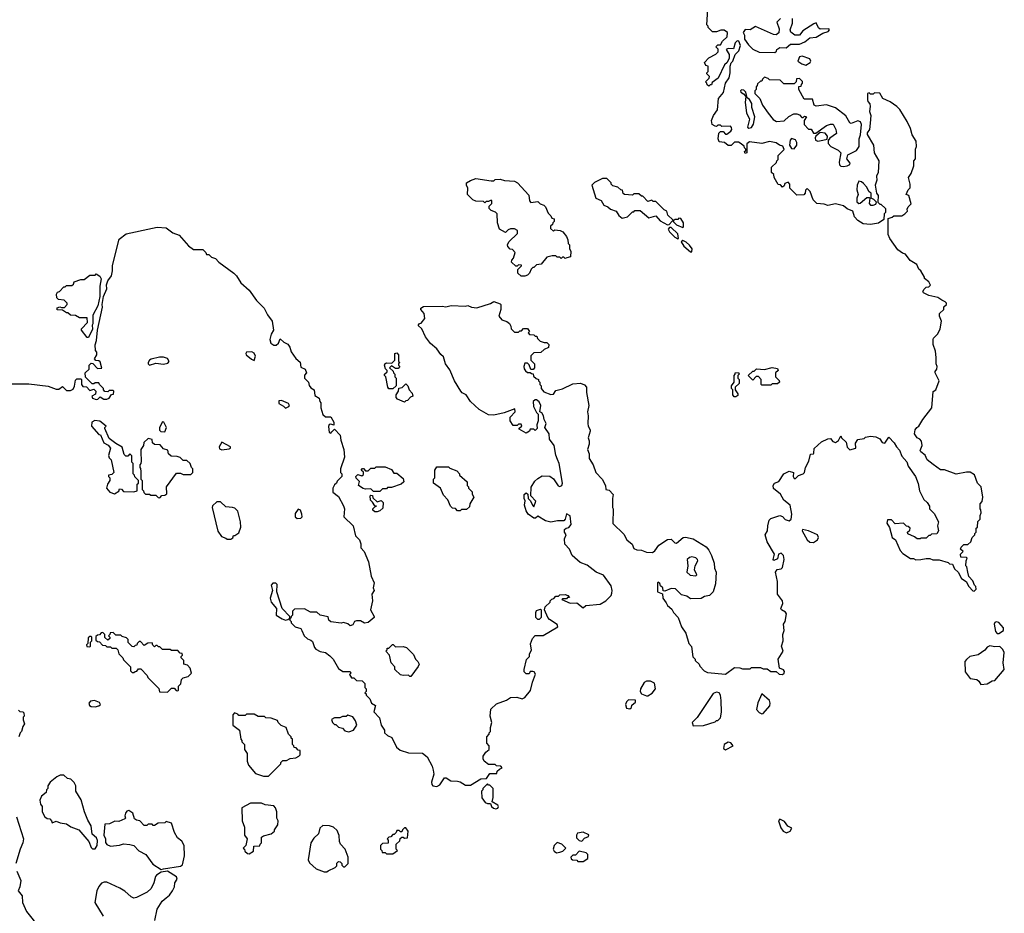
# Model space of a CAD drawing. Extents: x 1861455 to 2058065, y 200073 to 437907.
# Tile 380 of 574: x 1981893 to 1989498, y 328851 to 335755. Entities that reach past the tile are written whole.
import ezdxf

# ---------------------------------------------------------------- set-up
doc = ezdxf.new("R2010")
doc.units = 0

msp = doc.modelspace()

# ---------------------------------------------------------------- linework, layer by layer
at = {"layer": '0CON05XD'}
for points in [[(1988575, 332483.8), (1988605, 332530), (1988646.4, 332486.4), (1988663.9, 332453.9), (1988688.3, 332428.3), (1988705, 332382.5), (1988745, 332337.5), (1988756.2, 332305), (1988811.2, 332225), (1988832.3, 332172.3), (1988843.8, 332115), (1988876.4, 332046.4), (1988902.5, 332025), (1988920, 331995), (1988920, 331975), (1988955, 331940), (1988990, 331875), (1988982.5, 331845), (1988990, 331805), (1988976.4, 331783.6), (1988935, 331780), (1988925, 331770), (1988915, 331770), (1988895, 331750), (1988855, 331750), (1988847, 331743), (1988825, 331742.5), (1988805, 331760), (1988751.7, 331781.7), (1988750, 331795), (1988768.3, 331811.7), (1988770, 331825), (1988755, 331840), (1988741.7, 331841.7), (1988720, 331865), (1988655, 331860), (1988625, 331890), (1988595, 331890), (1988590, 331865), (1988611.7, 331831.7), (1988632.5, 331755), (1988657.5, 331735), (1988693.9, 331653.9), (1988715, 331630), (1988773, 331593), (1988795, 331592.5), (1988815, 331582.5), (1988853, 331583), (1988895, 331592.5), (1988921.7, 331591.7), (1988945, 331582.5), (1988995, 331582.5), (1989065, 331560), (1989075, 331550), (1989098.3, 331548.3), (1989113, 331513), (1989140, 331485), (1989167, 331437), (1989203, 331413), (1989222.5, 331375), (1989255, 331342.5), (1989265, 331340), (1989280, 331355), (1989277.5, 331375), (1989267.5, 331385), (1989255, 331420), (1989223, 331453), (1989216.7, 331486.7), (1989207, 331527), (1989200, 331535), (1989202.5, 331575), (1989210, 331595), (1989205, 331600), (1989161.7, 331601.7), (1989160, 331625), (1989180, 331645), (1989160, 331665), (1989165, 331680), (1989185, 331700), (1989215, 331700), (1989238.3, 331721.7), (1989250, 331755), (1989270, 331775), (1989270, 331785), (1989280, 331795), (1989280, 331825), (1989290, 331835), (1989293, 331877), (1989310, 331895), (1989310, 331925), (1989320, 331945), (1989317, 331967), (1989310, 331975), (1989310, 332015), (1989327, 332033), (1989332.5, 332065), (1989320, 332145), (1989290, 332175), (1989268.3, 332238.3), (1989235, 332260), (1989205, 332260), (1989125, 332242.5), (1989036.4, 332276.4), (1989005, 332277.5), (1988947, 332317), (1988902.5, 332355), (1988885, 332390), (1988852.5, 332415), (1988847.5, 332425), (1988862.5, 332465), (1988858.5, 332498.5), (1988845, 332514.2), (1988823.3, 332525), (1988803.3, 332555), (1988810, 332585), (1988822.5, 332605), (1988837.5, 332615), (1988867.5, 332665), (1988937.5, 332755), (1988948.3, 332881.7), (1988967.5, 332895), (1988993.3, 332965), (1988962.5, 333025), (1988963, 333037), (1988977.5, 333055), (1988980, 333075), (1988970, 333095), (1988972.5, 333145), (1988967, 333193), (1988947.5, 333245), (1988947.5, 333285), (1988950, 333295), (1988983, 333327), (1989002.5, 333365), (1989012.5, 333425), (1988997.5, 333465), (1988997.5, 333485), (1989030, 333515), (1989030, 333535), (1989050, 333555), (1989050, 333565), (1989040, 333575), (1989015, 333586.7), (1988985, 333607.5), (1988915, 333623.8), (1988872.5, 333645), (1988867.5, 333655), (1988878.3, 333671.7), (1988895, 333687.5), (1988915, 333690), (1988927.5, 333702.5), (1988915, 333730), (1988880, 333755), (1988880, 333765), (1988853, 333813), (1988837.5, 333827.5), (1988823, 333863), (1988770, 333895), (1988735, 333942.5), (1988711.2, 333951.2), (1988675, 333977.5), (1988612.5, 334065), (1988600, 334095), (1988601.7, 334218.3), (1988631.7, 334228.3), (1988645, 334240), (1988705, 334240), (1988730, 334255), (1988750, 334275), (1988748.3, 334291.7), (1988755, 334310), (1988777, 334333), (1988760, 334395), (1988740, 334405), (1988755, 334440), (1988770, 334455), (1988770, 334485), (1988757.5, 334535), (1988777.5, 334565), (1988800, 334625), (1988800, 334665), (1988811.7, 334678.3), (1988812.5, 334755), (1988820, 334775), (1988817, 334817), (1988786.7, 334865), (1988773.3, 334915), (1988748.3, 334968.3), (1988690.5, 335060.5), (1988667.5, 335085), (1988615, 335120), (1988560, 335145), (1988535, 335187.5), (1988495, 335190), (1988485, 335180), (1988465, 335180), (1988455, 335190), (1988440, 335185), (1988440, 335135), (1988443, 335123), (1988460, 335105), (1988462.5, 335085), (1988457.5, 335045), (1988467.5, 335015), (1988462.5, 334955), (1988456.7, 334905), (1988438.3, 334881.7), (1988438.3, 334868.3), (1988487.5, 334785), (1988493.3, 334725), (1988527.5, 334665), (1988522.5, 334575), (1988510, 334545), (1988512.5, 334515), (1988500, 334475), (1988510, 334415), (1988522.5, 334395), (1988520, 334345), (1988535, 334330), (1988545, 334330), (1988580, 334295), (1988580, 334265), (1988570, 334255), (1988568.3, 334211.7), (1988526.4, 334183.6), (1988465, 334172.5), (1988408.3, 334178.3), (1988365, 334203.3), (1988341.7, 334231.7), (1988326.4, 334276.4), (1988285, 334292.5), (1988255, 334317.5), (1988195, 334332.5), (1988135, 334320), (1988105, 334330), (1988050, 334335), (1988021.7, 334361.7), (1987997, 334427), (1987975, 334450), (1987961.7, 334438.3), (1987960, 334415), (1987948.3, 334401.7), (1987895, 334400), (1987841.7, 334451.7), (1987840, 334485), (1987828.3, 334498.3), (1987801.7, 334488.3), (1987798.3, 334471.7), (1987785, 334460), (1987768.3, 334478.3), (1987751.7, 334481.7), (1987720, 334535), (1987718.3, 334558.3), (1987700, 334575), (1987700, 334615), (1987738.3, 334651.7), (1987740, 334665), (1987750, 334675), (1987750, 334705), (1987798.3, 334751.7), (1987787, 334777), (1987760, 334785), (1987735, 334803.3), (1987685, 334812.5), (1987625, 334797.5), (1987528.3, 334811.7), (1987510, 334795), (1987510, 334725), (1987495, 334720), (1987490, 334735), (1987500, 334745), (1987500, 334755), (1987490, 334765), (1987488.3, 334778.3), (1987458.3, 334801.7), (1987445, 334807.5), (1987415, 334807.5), (1987386.7, 334783.3), (1987365, 334782.5), (1987337, 334807), (1987295, 334810), (1987287.5, 334835), (1987291.7, 334878.3), (1987305, 334890), (1987325, 334890), (1987345, 334870), (1987355, 334870), (1987386.1, 334893.9), (1987392.5, 334905), (1987391.7, 334921.7), (1987381.7, 334931.7), (1987315, 334930), (1987305, 334940), (1987285, 334940), (1987275, 334930), (1987265, 334932.5), (1987242.5, 334945), (1987236.7, 334975), (1987252.5, 335015), (1987281.7, 335058.3), (1987291.2, 335145), (1987328.3, 335191.7), (1987343.3, 335265), (1987372.5, 335305), (1987380, 335345), (1987380, 335395), (1987388.3, 335421.7), (1987400, 335435), (1987420, 335485), (1987447.5, 335515), (1987460, 335555), (1987448.3, 335588.3), (1987435, 335590), (1987420, 335575), (1987405, 335530), (1987365, 335532.5), (1987350, 335525), (1987372.5, 335485), (1987371.7, 335458.3), (1987357, 335423), (1987337.5, 335405), (1987286.4, 335303.6), (1987241.7, 335268.3), (1987235, 335250), (1987225, 335250), (1987215, 335240), (1987201.7, 335251.7), (1987200, 335265), (1987190, 335275), (1987218.3, 335301.7), (1987220, 335315), (1987200, 335335), (1987200, 335345), (1987210, 335355), (1987210, 335395), (1987191.7, 335401.7), (1987182.5, 335425), (1987215, 335460), (1987270.7, 335489.3), (1987287.5, 335505), (1987287, 335527), (1987270, 335545), (1987285, 335560), (1987305, 335560), (1987320.7, 335589.3), (1987358.3, 335621.7), (1987360, 335655), (1987333, 335673), (1987307, 335673), (1987275, 335660), (1987245, 335660), (1987210, 335695), (1987210, 335705), (1987200, 335715), (1987207.5, 335835)], [(1987770, 335765), (1987740, 335735), (1987757.5, 335685), (1987756.4, 335653.6), (1987735, 335637.5), (1987715, 335640), (1987575, 335702.5), (1987535, 335676.7), (1987495, 335680), (1987480, 335655), (1987490, 335635), (1987490, 335605), (1987520.7, 335560.7), (1987555, 335527.5), (1987605, 335503.3), (1987725, 335500), (1987738.3, 335511.7), (1987740, 335525), (1987765, 335540), (1987811.7, 335538.3), (1987845, 335566.7), (1987915, 335566.2), (1987957, 335583), (1987996.1, 335613.9), (1988045, 335620.8), (1988095, 335650.6), (1988136.4, 335663.6), (1988147.5, 335675), (1988142.5, 335685), (1988075, 335680.8), (1988061.8, 335691.8), (1988045, 335730), (1988027, 335723), (1987941.4, 335668.6), (1987915, 335634), (1987880, 335635), (1987848.3, 335658.3), (1987842.5, 335675), (1987861.7, 335728.3), (1987862.5, 335765)], [(1987965, 335403.8), (1987998, 335425), (1988004, 335435), (1987995, 335453.3), (1987937, 335473), (1987915, 335467.5), (1987903.9, 335433.9), (1987934.1, 335414.1), (1987965, 335403.8)], [(1988255, 334620), (1988285, 334624.2), (1988303.3, 334635), (1988305.8, 334645), (1988280.7, 334680.7), (1988289.1, 334710.9), (1988356.7, 334745), (1988377.5, 334775), (1988377.5, 334835), (1988387.5, 334865), (1988393.3, 334945), (1988386.4, 334966.4), (1988365, 334973.3), (1988315, 334953.3), (1988305, 334956.7), (1988272.7, 335012.7), (1988193.6, 335073.6), (1988125, 335096.2), (1988045, 335087.5), (1988030, 335095), (1988015, 335140), (1987951.7, 335141.7), (1987910, 335215), (1987911.7, 335238.3), (1987928.3, 335241.7), (1987930, 335255), (1987940, 335265), (1987938.3, 335278.3), (1987915, 335300), (1987891.7, 335298.3), (1987890, 335275), (1987875, 335260), (1987795, 335260), (1987767.5, 335287.5), (1987685, 335290), (1987675, 335300), (1987645, 335310), (1987630, 335295), (1987625, 335280), (1987615, 335280), (1987591.7, 335258.3), (1987590, 335245), (1987580, 335235), (1987580, 335215), (1987570, 335205), (1987570, 335185), (1987610, 335145), (1987630, 335095), (1987673.6, 335033.6), (1987713.6, 334983.6), (1987738.3, 334968.3), (1987797, 334973), (1987833, 335007), (1987873, 335027), (1987895, 335027.5), (1987915, 335020), (1987935, 335000), (1987945, 335000), (1987955, 335010), (1987970, 335005), (1987953, 334977), (1987952.5, 334945), (1987985, 334910), (1988005, 334910), (1988025, 334876.7), (1988042.5, 334877.5), (1988125, 334937.5), (1988155, 334947.5), (1988176.4, 334946.4), (1988195.9, 334905.9), (1988202.5, 334875), (1988150, 334840), (1988138.3, 334821.7), (1988138.3, 334798.3), (1988157.5, 334775), (1988215, 334747.5), (1988234, 334725), (1988221.2, 334655), (1988224.2, 334634.2), (1988235, 334623.8), (1988255, 334620)], [(1987525, 334917.5), (1987545, 334922.5), (1987561.7, 334948.3), (1987570.8, 335005), (1987548.8, 335075), (1987546.4, 335106.4), (1987528.3, 335138.3), (1987511.7, 335151.7), (1987500, 335195), (1987485, 335210), (1987468.3, 335211.7), (1987460, 335205), (1987462.5, 335195), (1987483, 335183), (1987501.7, 335161.7), (1987495.8, 335115), (1987506.1, 335033.9), (1987528.8, 334985), (1987513, 334923), (1987525, 334917.5)], [(1987875, 334757.5), (1987895.9, 334784.1), (1987896.2, 334805), (1987885, 334826.2), (1987855, 334836.7), (1987843.3, 334825), (1987837.5, 334785), (1987855, 334760), (1987875, 334757.5)], [(1988056.4, 334816.4), (1988095, 334823.3), (1988128.3, 334831.7), (1988132.5, 334855), (1988115, 334876.7), (1988075, 334882.5), (1988042.5, 334855), (1988037, 334843), (1988040, 334825), (1988056.4, 334816.4)], [(1985795, 333772.5), (1985765, 333772.5), (1985740, 333795), (1985740, 333825), (1985768.3, 333851.7), (1985768.3, 333858.3), (1985745, 333860), (1985735, 333850), (1985725, 333850), (1985691.7, 333881.7), (1985693, 333897), (1985707, 333913), (1985720, 333955), (1985698.3, 333978.3), (1985681.7, 333981.7), (1985663, 334003), (1985660, 334015), (1985671.7, 334038.3), (1985738.3, 334101.7), (1985737, 334127), (1985715, 334140), (1985685, 334137.5), (1985665, 334130), (1985645, 334110), (1985600, 334135), (1985582.5, 334185), (1985580, 334255), (1985568.3, 334268.3), (1985535, 334280), (1985520, 334295), (1985520, 334315), (1985540, 334335), (1985540, 334355), (1985535, 334360), (1985515, 334350), (1985495, 334350), (1985485, 334340), (1985475, 334350), (1985415, 334352.5), (1985393.6, 334363.6), (1985352.5, 334405), (1985353, 334453), (1985343.3, 334475), (1985343.3, 334495), (1985375, 334513.3), (1985415, 334527.5), (1985535, 334510), (1985555, 334510), (1985565, 334520), (1985605, 334522.5), (1985637, 334513), (1985715, 334506.7), (1985737.5, 334495), (1985825, 334400), (1985830, 334355), (1985841.7, 334341.7), (1985895, 334350), (1985911.7, 334331.7), (1985941.7, 334321.7), (1985955, 334310), (1985975, 334260), (1985995, 334240), (1986001.7, 334221.7), (1986020, 334215), (1986020, 334195), (1986010, 334185), (1986008.3, 334171.7), (1985991.7, 334158.3), (1985991.7, 334141.7), (1986015, 334120), (1986025, 334130), (1986066.7, 334126.7), (1986087.5, 334115), (1986115, 334080), (1986126.7, 334055), (1986130, 334025), (1986140, 334015), (1986140, 333985), (1986150, 333965), (1986148.3, 333921.7), (1986120, 333915), (1986105, 333910), (1986095, 333920), (1986085, 333920), (1986075, 333910), (1986065, 333920), (1986045, 333920), (1986035, 333930), (1986005, 333930), (1985965, 333920), (1985920, 333865), (1985885, 333860), (1985865, 333840), (1985855, 333840), (1985843, 333827), (1985830, 333795), (1985815, 333780), (1985795, 333772.5)], [(1987015, 334150), (1987020, 334155), (1987020, 334185), (1986998.3, 334218.3), (1986985, 334220), (1986975, 334210), (1986955, 334210), (1986940, 334200), (1986938.3, 334208.3), (1986900, 334245), (1986890, 334275), (1986870, 334285), (1986805, 334350), (1986785, 334350), (1986775, 334360), (1986745, 334350), (1986705, 334390), (1986695, 334390), (1986675, 334410), (1986635, 334410), (1986625, 334400), (1986563, 334403), (1986553, 334413), (1986548.3, 334438.3), (1986535, 334440), (1986511.7, 334461.7), (1986475, 334470), (1986460, 334485), (1986460, 334495), (1986427, 334527), (1986395, 334527.5), (1986333, 334497), (1986312.5, 334475), (1986342.5, 334375), (1986385, 334357.5), (1986405, 334322.5), (1986435, 334310), (1986455, 334290), (1986500, 334275), (1986520.7, 334240.7), (1986545, 334220), (1986588.3, 334231.7), (1986625, 334270), (1986635, 334270), (1986645, 334280), (1986685, 334280), (1986753, 334223), (1986805, 334240), (1986840.7, 334200.7), (1986895, 334170), (1986908.3, 334171.7), (1986931.7, 334198.3), (1986940, 334200), (1986941.7, 334191.7), (1986965, 334170), (1987015, 334150)], [(1988485, 334322.5), (1988505, 334330), (1988510, 334345), (1988490, 334365), (1988470, 334375), (1988470, 334415), (1988452.5, 334425), (1988433, 334463), (1988409.3, 334489.3), (1988395, 334502.5), (1988375, 334507.5), (1988360, 334475), (1988359.3, 334439.3), (1988368, 334405), (1988358.1, 334375), (1988358.6, 334348.6), (1988374.1, 334334.1), (1988385, 334336.2), (1988435, 334380), (1988455, 334380), (1988460, 334375), (1988453.9, 334333.9), (1988465, 334322.5), (1988485, 334322.5)], [(1981805, 332941.2), (1981965, 332941.2), (1982113, 332923), (1982175, 332900), (1982195, 332900), (1982225, 332920), (1982255, 332890), (1982285, 332890), (1982305, 332900), (1982317, 332923), (1982325, 332970), (1982335, 332980), (1982365, 332980), (1982370, 332975), (1982370, 332935), (1982381.7, 332921.7), (1982408.3, 332918.3), (1982435, 332890), (1982465, 332900), (1982480, 332885), (1982478.3, 332861.7), (1982450, 332845), (1982455, 332830), (1982485, 332820), (1982497, 332823), (1982515, 332840), (1982543, 332823), (1982565, 332822.5), (1982585, 332830), (1982601.7, 332858.3), (1982618.3, 332861.7), (1982620, 332885), (1982615, 332890), (1982585, 332890), (1982575, 332880), (1982551.7, 332881.7), (1982540, 332895), (1982540, 332905), (1982510, 332935), (1982505, 332950), (1982475, 332950), (1982465, 332940), (1982451.7, 332941.7), (1982401.7, 332991.7), (1982400, 333025), (1982430, 333055), (1982430, 333085), (1982445, 333100), (1982458.3, 333098.3), (1982495, 333060), (1982527, 333063), (1982515, 333110), (1982505, 333120), (1982481.7, 333121.7), (1982470, 333135), (1982490, 333165), (1982490, 333185), (1982478.3, 333198.3), (1982477, 333243), (1982487, 333277), (1982493.6, 333356.4), (1982533.6, 333533.6), (1982531.2, 333555), (1982541.2, 333615), (1982565.7, 333674.3), (1982564.1, 333705.9), (1982572.7, 333737.3), (1982602.5, 333775), (1982610, 333815), (1982608.8, 333855), (1982662.3, 334057.7), (1982715, 334100), (1982920, 334145), (1982955, 334152.5), (1983025, 334147.5), (1983075, 334107.5), (1983125, 334090), (1983197, 334007), (1983235, 333980), (1983308.3, 333978.3), (1983330, 333955), (1983335, 333940), (1983355, 333940), (1983375, 333920), (1983405, 333910), (1983430.7, 333880.7), (1983547.5, 333795), (1983567.5, 333775), (1983600.7, 333720.7), (1983665.9, 333665.9), (1983722.5, 333585), (1983782.5, 333525), (1983807.5, 333475), (1983842.5, 333425), (1983852.5, 333355), (1983836.1, 333323.9), (1983826, 333285), (1983833.8, 333255), (1983855, 333240), (1983875, 333240), (1983892.5, 333255), (1983905, 333290), (1983933.8, 333263.8), (1983965, 333247.5), (1983980, 333225), (1983989.3, 333189.3), (1984025, 333137.5), (1984058.3, 333108.3), (1984065, 333070), (1984097.5, 333055), (1984107.5, 333025), (1984092.3, 333007.7), (1984092, 332985), (1984122.5, 332955), (1984128.3, 332928.3), (1984140.7, 332910.7), (1984167.5, 332895), (1984171.7, 332851.7), (1984205, 332830), (1984210, 332805), (1984220, 332795), (1984220, 332755), (1984233.9, 332703.9), (1984255, 332687.5), (1984295, 332687.5), (1984320, 332645), (1984318.3, 332621.7), (1984295, 332630), (1984283.6, 332626.4), (1984278.3, 332611.7), (1984282.5, 332565), (1984295, 332560), (1984305, 332570), (1984325, 332590), (1984367.5, 332545), (1984373.3, 332505), (1984396.7, 332435), (1984402.5, 332375), (1984370, 332285), (1984370, 332255), (1984380, 332245), (1984380, 332225), (1984345, 332190), (1984340, 332175), (1984325, 332160), (1984312.5, 332135), (1984312.5, 332105), (1984355, 332070), (1984395, 332000), (1984402.5, 331975), (1984397.5, 331915), (1984467.5, 331845), (1984486.4, 331766.4), (1984516.7, 331735), (1984526.7, 331705), (1984527.5, 331675), (1984552.5, 331645), (1984587.5, 331565), (1984607.5, 331455), (1984630, 331405), (1984622.5, 331365), (1984630, 331345), (1984612.5, 331315), (1984616.7, 331265), (1984602.5, 331195), (1984630, 331145), (1984630, 331135), (1984585, 331097.5), (1984555, 331092.5), (1984525, 331110), (1984495, 331110), (1984480, 331105), (1984465, 331080), (1984445, 331072.5), (1984426.7, 331086.7), (1984395, 331097.5), (1984375, 331092.5), (1984295, 331102.5), (1984280, 331115), (1984275, 331140), (1984213, 331153), (1984187, 331177), (1984138.3, 331178.3), (1984091.7, 331201.7), (1984015, 331200), (1984000, 331185), (1984000, 331155), (1983990, 331145), (1983988.3, 331131.7), (1983980, 331130), (1983980, 331115), (1983990, 331105), (1983990, 331095), (1984020, 331065), (1984065, 331050), (1984072.5, 331035), (1984090, 330995), (1984115, 330970), (1984141.7, 330961.7), (1984155, 330950), (1984170, 330905), (1984180.7, 330890.7), (1984213, 330873), (1984255, 330866.7), (1984289.5, 330839.5), (1984313.6, 330813.6), (1984355, 330742.5), (1984388.3, 330718.3), (1984445, 330720), (1984450, 330705), (1984440, 330695), (1984455, 330670), (1984475, 330670), (1984495, 330650), (1984537, 330647), (1984560, 330625), (1984560, 330595), (1984570, 330585), (1984570, 330565), (1984560, 330555), (1984570, 330545), (1984570, 330535), (1984598.3, 330508.3), (1984610, 330475), (1984640, 330455), (1984628.3, 330408.3), (1984671.7, 330361.7), (1984683.6, 330303.6), (1984710, 330265), (1984710, 330245), (1984732.5, 330225), (1984767.7, 330207.7), (1984802.5, 330135), (1984832.3, 330112.3), (1984895, 330091.2), (1985005, 330086.7), (1985039.3, 330059.3), (1985077.7, 329987.7), (1985087.5, 329957.5), (1985092.5, 329925), (1985074, 329865), (1985076, 329845), (1985084.5, 329834.5), (1985115, 329830.6), (1985137.8, 329842.2), (1985175, 329897.5), (1985187, 329897), (1985223, 329873), (1985275, 329872.5), (1985295, 329867.5), (1985335, 329841.2), (1985375, 329840), (1985455, 329890), (1985498.3, 329891.7), (1985525, 329930), (1985578.3, 329931.7), (1985581.7, 329948.3), (1985600, 329965)], [(1986975, 334062.5), (1986980, 334065), (1986975, 334100), (1986925, 334150), (1986911.7, 334148.3), (1986902.5, 334135), (1986912.5, 334115), (1986953.6, 334073.6), (1986975, 334062.5)], [(1987085, 333960), (1987087.5, 333985), (1987065, 334012.5), (1987040, 334035), (1987015, 334047.5), (1987001.7, 334038.3), (1987023.6, 334003.6), (1987075, 333960), (1987085, 333960)], [(1982425, 333300), (1982415, 333300), (1982370, 333355), (1982370, 333365), (1982417.5, 333415), (1982415, 333450), (1982355, 333450), (1982325, 333470), (1982285, 333472.5), (1982265, 333490), (1982255, 333490), (1982225, 333510), (1982181.7, 333511.7), (1982181.7, 333528.3), (1982203, 333537), (1982215, 333530), (1982238.3, 333531.7), (1982260, 333555), (1982260, 333565), (1982237, 333587), (1982191.7, 333591.7), (1982180, 333605), (1982177.5, 333635), (1982185, 333650), (1982200, 333655), (1982235, 333690), (1982245, 333690), (1982255, 333700), (1982295, 333700), (1982308.3, 333711.7), (1982315, 333730), (1982365, 333747.5), (1982391.7, 333748.3), (1982435, 333780), (1982475, 333780), (1982485, 333790), (1982513, 333773), (1982523, 333753), (1982511.2, 333695), (1982511.2, 333615), (1982496.2, 333545), (1982458.3, 333471.7), (1982457.5, 333405), (1982452.5, 333395), (1982456.4, 333363.6), (1982425, 333300)], [(1985600, 329965), (1985620, 329975), (1985608.3, 329988.3), (1985575, 329990), (1985565, 330000), (1985515, 330000), (1985480, 330025), (1985472.5, 330045), (1985473.3, 330065), (1985492.5, 330095), (1985520, 330115), (1985520, 330145), (1985500, 330165), (1985500, 330215), (1985520, 330235), (1985520, 330245), (1985530, 330255), (1985530, 330285), (1985540, 330325), (1985527.5, 330375), (1985533, 330427), (1985575, 330470), (1985651.7, 330498.3), (1985683, 330517), (1985731.7, 330521.7), (1985775, 330507.5), (1985795, 330517.5), (1985837.7, 330572.3), (1985853, 330637), (1985877, 330697), (1985867.5, 330715), (1985855, 330720), (1985835, 330720), (1985828.3, 330701.7), (1985805, 330700), (1985790, 330715), (1985790, 330735), (1985808.3, 330811.7), (1985830, 330835), (1985830, 330855), (1985846.4, 330883.6), (1985837, 330933), (1985853.3, 330975), (1985875, 330997.5), (1985935, 330997.5), (1986050, 331065), (1986043, 331083), (1985985, 331120), (1985972.5, 331135), (1985947.5, 331195), (1985951.7, 331218.3), (1985990, 331255), (1985990, 331265), (1986001.7, 331278.3), (1986018.3, 331281.7), (1986035, 331300), (1986055, 331300), (1986065, 331310), (1986105, 331312.5), (1986127, 331307), (1986138.3, 331291.7), (1986125, 331290), (1986115, 331280), (1986085, 331280), (1986080, 331275), (1986145, 331247.5), (1986195, 331250), (1986245, 331210), (1986265, 331230), (1986375, 331240), (1986420, 331265), (1986445, 331290), (1986460, 331305), (1986467.5, 331325), (1986470, 331345), (1986461.7, 331381.7), (1986403, 331463), (1986345, 331487.5), (1986275, 331540), (1986221.7, 331561.7), (1986160, 331615), (1986140, 331665), (1986103, 331703), (1986100, 331745), (1986112.5, 331775), (1986100, 331795), (1986100, 331815), (1986113, 331827), (1986135, 331832.5), (1986153.3, 331855), (1986145, 331922.5), (1986115, 331937.5), (1986106.7, 331895), (1986095, 331883.8), (1986046.4, 331883.6), (1985996.4, 331873.6), (1985955, 331883.8), (1985895, 331920), (1985877, 331903), (1985865, 331902.5), (1985820, 331935), (1985805, 331960), (1985792.5, 332005), (1985797.5, 332037.5), (1985790, 332055), (1985790, 332085), (1985805, 332100), (1985818.3, 332088.3), (1985820, 332055), (1985838.3, 332038.3), (1985853, 332003), (1985865, 331990), (1985878.8, 332035), (1985840, 332075), (1985843, 332143), (1985870.7, 332189.3), (1985895, 332210), (1985928.3, 332231.7), (1985987, 332227), (1986015, 332207.5), (1986052.1, 332152.1), (1986065, 332148), (1986080, 332155), (1986086, 332175), (1986060, 332325), (1986047.9, 332357.9), (1986035, 332390), (1986021.4, 332465), (1985984.1, 332514.1), (1985981.2, 332555), (1985950, 332605), (1985958.8, 332635), (1985942.5, 332665), (1985938.8, 332695), (1985925, 332717.5), (1985910, 332725), (1985918.8, 332775), (1985905, 332802.5), (1985885, 332817.5), (1985873, 332817), (1985860, 332805), (1985862.5, 332765), (1985885, 332720), (1985897.5, 332707.5), (1985897.5, 332655), (1985887.5, 332625), (1985890, 332595), (1985875, 332580), (1985865, 332590), (1985835, 332590), (1985830, 332575), (1985805, 332560), (1985751.7, 332591.7), (1985751.7, 332598.3), (1985770, 332615), (1985765, 332630), (1985745, 332630), (1985735, 332620), (1985705, 332620), (1985680, 332655), (1985680, 332685), (1985720, 332725), (1985717, 332747), (1985635, 332717.5), (1985555, 332700), (1985513, 332703), (1985443, 332743), (1985373.6, 332803.6), (1985342.5, 332855), (1985311.7, 332871.7), (1985300, 332885), (1985250, 332965), (1985215, 333050), (1985182.5, 333095), (1985165, 333150), (1985145, 333167.5), (1985115, 333212.5), (1985065, 333252.5), (1985027.5, 333305), (1985000, 333365), (1984971.7, 333391.7), (1984981.7, 333408.3), (1984995, 333410), (1985022.5, 333445), (1985017.5, 333485), (1984990, 333515), (1984990, 333525), (1985010.7, 333539.3), (1985155, 333541.2), (1985185, 333536.7), (1985225, 333546.7), (1985335, 333542.5), (1985355, 333547.5), (1985383, 333533), (1985425, 333527.5), (1985528.8, 333561.2), (1985555, 333577.5), (1985605, 333560), (1985610, 333555), (1985610, 333515), (1985593, 333463), (1985617, 333437), (1985655, 333422.5), (1985676.4, 333406.4), (1985687, 333387), (1985690, 333365), (1985715, 333340), (1985745, 333340), (1985755, 333350), (1985768.3, 333351.7), (1985785, 333370), (1985815, 333370), (1985830, 333345), (1985820, 333335), (1985831.7, 333321.7), (1985865, 333320), (1985875, 333310), (1985888.3, 333308.3), (1985891.7, 333291.7), (1985911.7, 333271.7), (1985945, 333260), (1985965, 333260), (1985980, 333245), (1985978.3, 333221.7), (1985943, 333207), (1985917, 333183), (1985865, 333180), (1985841.7, 333158.3), (1985840, 333125), (1985870, 333095), (1985870, 333065), (1985858.3, 333051.7), (1985841.7, 333051.7), (1985828.3, 333088.3), (1985815, 333100), (1985795, 333100), (1985787.5, 333075), (1985788.3, 333058.3), (1985800.7, 333040.7), (1985815, 333030), (1985835, 333030), (1985845, 333020), (1985858.3, 333018.3), (1985861.7, 333001.7), (1985881.7, 332981.7), (1985900, 332975), (1985900, 332965), (1985910, 332955), (1985910, 332935), (1985920, 332925), (1985920, 332905), (1985940, 332880), (1985995, 332860), (1986015, 332862.5), (1986035, 332890), (1986085, 332903.3), (1986165, 332942.5), (1986225, 332946.7), (1986255, 332932.5), (1986270, 332915), (1986270, 332875), (1986287.5, 332775), (1986277.5, 332725), (1986282.5, 332695), (1986280, 332635), (1986283, 332613), (1986300, 332585), (1986300, 332575), (1986282.5, 332525), (1986291.7, 332501.7), (1986292.5, 332475), (1986277.5, 332435), (1986291.7, 332401.7), (1986292.5, 332365), (1986322.5, 332315), (1986342.5, 332255), (1986392.5, 332205), (1986417.5, 332155), (1986420, 332125), (1986445, 332120), (1986477.5, 332085), (1986472.5, 332055), (1986472.5, 331985), (1986477.5, 331975), (1986473, 331863), (1986559.3, 331779.3), (1986582.5, 331735), (1986623, 331703), (1986635, 331670), (1986658.3, 331658.3), (1986696.4, 331656.4), (1986735, 331640), (1986781.7, 331638.3), (1986799.3, 331650.7), (1986830, 331695), (1986895, 331737.5), (1986925, 331740), (1986951.7, 331711.7), (1986965, 331710), (1987016.4, 331753.6), (1987035, 331757.5), (1987095, 331742.5), (1987195, 331682.5), (1987216.1, 331656.1), (1987236.7, 331615), (1987256.7, 331555), (1987258.3, 331518.3), (1987272.5, 331485), (1987267.5, 331395), (1987250, 331335), (1987220, 331305), (1987183, 331297), (1987157, 331283), (1987075, 331280), (1987045, 331300), (1987005, 331310), (1986957, 331357), (1986925, 331360), (1986875, 331340), (1986861.7, 331341.7), (1986860, 331365), (1986841.7, 331381.7), (1986838.3, 331398.3), (1986825, 331410), (1986820, 331405), (1986820, 331335), (1986858.3, 331318.3), (1986860, 331285), (1986885, 331250), (1986895, 331230), (1986929.3, 331199.3), (1986942.5, 331175), (1986977.5, 331135), (1987003.3, 331063.3), (1987037.5, 331015), (1987060, 330935), (1987081.7, 330911.7), (1987093, 330833), (1987110, 330815), (1987110, 330805), (1987140, 330775), (1987145, 330760), (1987180, 330725), (1987205, 330710), (1987345, 330697.5), (1987415, 330750), (1987455, 330747.5), (1987475, 330740), (1987535, 330740), (1987545, 330750), (1987615, 330750), (1987635, 330740), (1987665, 330740), (1987695, 330720), (1987735, 330720), (1987758.8, 330698.8), (1987785, 330696), (1987798, 330705), (1987799.7, 330719.7), (1987792.3, 330732.3), (1987760, 330745), (1987750, 330815), (1987788.8, 330875), (1987777.5, 330915), (1987790, 330955), (1987786.7, 331005), (1987796.7, 331035), (1987793.3, 331083.3), (1987804.2, 331105.8), (1987814.3, 331164.3), (1987807.6, 331177.6), (1987777.5, 331195), (1987772.5, 331205), (1987786.7, 331245), (1987783.3, 331265), (1987747, 331317), (1987746.7, 331415), (1987730, 331485), (1987742.9, 331507.1), (1987775, 331511.4), (1987785, 331521.2), (1987797.8, 331585), (1987792.9, 331615), (1987775, 331634), (1987754, 331625), (1987745, 331588), (1987716.7, 331576.7), (1987711.2, 331585), (1987721.4, 331625), (1987665, 331720), (1987650, 331775), (1987667.5, 331805), (1987670, 331845), (1987682, 331888), (1987695, 331900), (1987765, 331923.3), (1987785, 331917.5), (1987805, 331893.3), (1987836.7, 331883.3), (1987852.5, 331895), (1987856.7, 331935), (1987842.5, 332005), (1987795, 332042.5), (1987769.2, 332089.2), (1987713.9, 332133.9), (1987713.3, 332155), (1987722.5, 332175), (1987755, 332187.5), (1987794.3, 332245.7), (1987835, 332266.7), (1987870, 332255), (1987867.5, 332225), (1987875, 332210), (1987885, 332210), (1987907.5, 332232.5), (1987945, 332246.7), (1987953.3, 332255), (1987962.5, 332295), (1987986.7, 332345), (1988001.7, 332398.3), (1988025, 332400), (1988027.5, 332405), (1988029.3, 332440.7), (1988085, 332492.5), (1988135, 332517.5), (1988155, 332520), (1988172.5, 332495), (1988195, 332487.5), (1988216.4, 332503.6), (1988235, 332540), (1988240, 332525), (1988275, 332490), (1988283, 332453), (1988305, 332432.5), (1988350, 332445), (1988348.3, 332481.7), (1988365, 332510), (1988415, 332520), (1988425, 332530), (1988465, 332537.5), (1988505, 332532.5), (1988535, 332517.5), (1988555, 332488.8), (1988575, 332483.8)], [(1982896.1, 333086.1), (1982945, 333100), (1983005, 333093.8), (1983038.3, 333101.7), (1983046.7, 333115), (1983035.8, 333135.8), (1983005, 333148), (1982971.7, 333148.3), (1982907.7, 333132.3), (1982895.9, 333124.1), (1982886.2, 333105), (1982886.2, 333095), (1982896.1, 333086.1)], [(1983705, 333122.5), (1983713.8, 333155), (1983705, 333178.8), (1983685, 333189.2), (1983643.8, 333185), (1983638.8, 333175), (1983642.5, 333165), (1983682.7, 333132.7), (1983705, 333122.5)], [(1984775, 332902.5), (1984745, 332902.5), (1984737.5, 332915), (1984720, 332995), (1984710, 333005), (1984710, 333015), (1984730, 333035), (1984730, 333045), (1984718.3, 333058.3), (1984710, 333085), (1984713.6, 333096.4), (1984725, 333102.5), (1984768.3, 333101.7), (1984790, 333125), (1984790, 333175), (1984805, 333180), (1984820, 333165), (1984820, 333115), (1984830, 333105), (1984820, 333095), (1984820, 333085), (1984830, 333075), (1984815, 333060), (1984795, 333060), (1984765, 333080), (1984750, 333065), (1984778.3, 333038.3), (1984780, 333025), (1984790, 333015), (1984790, 332995), (1984800, 332985), (1984800, 332925), (1984775, 332902.5)], [(1987425, 332840), (1987411.7, 332841.7), (1987400, 332855), (1987400, 332895), (1987390, 332905), (1987390, 332925), (1987410, 332955), (1987410, 333005), (1987420, 333015), (1987420, 333025), (1987445, 333030), (1987450, 333015), (1987440, 333005), (1987440, 332985), (1987450, 332975), (1987450, 332945), (1987420, 332915), (1987420, 332895), (1987440, 332865), (1987438.3, 332851.7), (1987425, 332840)], [(1987695, 332930), (1987625, 332930), (1987620, 332935), (1987620, 332975), (1987598.3, 332998.3), (1987581.7, 332998.3), (1987555, 332970), (1987520, 333005), (1987555, 333040), (1987565, 333040), (1987583.6, 333056.4), (1987645, 333052.5), (1987705, 333066.7), (1987745, 333060), (1987750, 333045), (1987730, 333025), (1987730, 332995), (1987758.3, 332968.3), (1987760, 332955), (1987745, 332940), (1987705, 332940), (1987695, 332930)], [(1984865, 332800), (1984811.7, 332821.7), (1984800, 332835), (1984800, 332855), (1984820, 332885), (1984821.7, 332908.3), (1984848.3, 332911.7), (1984875, 332940), (1984890, 332925), (1984900, 332895), (1984925, 332870), (1984930, 332845), (1984911.7, 332838.3), (1984888.3, 332811.7), (1984875, 332810), (1984865, 332800)], [(1983945, 332752.5), (1983972.5, 332765), (1983977.5, 332775), (1983969.5, 332789.5), (1983915, 332812.5), (1983895, 332810), (1983895, 332790), (1983929.3, 332769.3), (1983945, 332752.5)], [(1982625, 332092.5), (1982658.3, 332111.7), (1982665, 332130), (1982678.3, 332128.3), (1982695, 332110), (1982775, 332107.5), (1982800, 332115), (1982800, 332165), (1982810, 332175), (1982810, 332195), (1982781.7, 332221.7), (1982780, 332235), (1982770, 332245), (1982770, 332325), (1982760, 332335), (1982760, 332385), (1982745, 332400), (1982728.3, 332381.7), (1982711.7, 332381.7), (1982700, 332395), (1982685, 332452.5), (1982635, 332480), (1982585, 332520), (1982550, 332595), (1982550, 332605), (1982560, 332615), (1982511.7, 332651.7), (1982473, 332657), (1982450, 332645), (1982447.5, 332615), (1982505, 332550), (1982518.3, 332548.3), (1982543.8, 332485), (1982577.3, 332467.3), (1982593.8, 332445), (1982578.3, 332388.3), (1982585, 332370), (1982600, 332355), (1982620, 332255), (1982605, 332240), (1982580, 332235), (1982580, 332225), (1982590, 332215), (1982590, 332195), (1982570, 332165), (1982562.5, 332135), (1982590, 332105), (1982625, 332092.5)], [(1983015, 332570), (1983026.7, 332605), (1983006.4, 332646.4), (1982995, 332646.7), (1982972.5, 332605), (1982973, 332583), (1982983, 332573), (1983015, 332570)], [(1982975, 332060), (1982991.7, 332078.3), (1983015, 332080), (1983028.3, 332091.7), (1983027.5, 332145), (1983105, 332250), (1983135, 332250), (1983155, 332240), (1983215, 332240), (1983230, 332255), (1983230, 332285), (1983220, 332295), (1983210, 332325), (1983185, 332350), (1983155, 332350), (1983132.5, 332372.5), (1983109.3, 332379.3), (1983062.5, 332382.5), (1983041.7, 332401.7), (1983038.3, 332428.3), (1983005, 332440), (1982978.8, 332468.8), (1982933, 332473), (1982920, 332485), (1982915, 332510), (1982885, 332520), (1982851.7, 332488.3), (1982850, 332465), (1982830, 332435), (1982827.5, 332415), (1982832.5, 332345), (1982830, 332325), (1982820, 332315), (1982820, 332295), (1982827, 332287), (1982830, 332265), (1982830, 332205), (1982840, 332195), (1982840, 332125), (1982850, 332115), (1982851.7, 332101.7), (1982865, 332090), (1982895, 332090), (1982905, 332080), (1982945, 332080), (1982963, 332063), (1982975, 332060)], [(1983455, 332432.5), (1983511.7, 332438.3), (1983520, 332445), (1983520, 332455), (1983455, 332490), (1983432.5, 332455), (1983435, 332440), (1983455, 332432.5)], [(1984675, 332110), (1984625, 332110), (1984605, 332130), (1984565, 332127.5), (1984545, 332132.5), (1984510, 332155), (1984517, 332187), (1984491.7, 332211.7), (1984490, 332225), (1984505, 332240), (1984535, 332230), (1984548.3, 332241.7), (1984548.3, 332258.3), (1984530, 332275), (1984541.7, 332288.3), (1984548.3, 332288.3), (1984565, 332270), (1984585, 332270), (1984605, 332290), (1984635, 332290), (1984645, 332300), (1984715, 332300), (1984765, 332280), (1984781.7, 332251.7), (1984805, 332250), (1984855, 332210), (1984860, 332185), (1984840, 332165), (1984765, 332140), (1984735, 332140), (1984725, 332130), (1984695, 332130), (1984675, 332110)], [(1985295, 331960), (1985275, 331960), (1985258.3, 331978.3), (1985235, 331980), (1985220, 331995), (1985200, 332045), (1985165, 332080), (1985142.5, 332135), (1985090, 332175), (1985090, 332205), (1985100, 332215), (1985100, 332275), (1985115, 332300), (1985205, 332300), (1985215, 332290), (1985268.3, 332268.3), (1985290, 332245), (1985290, 332235), (1985350, 332185), (1985350, 332155), (1985360, 332145), (1985360, 332135), (1985387, 332107), (1985388.3, 332088.3), (1985400, 332065), (1985370, 332015), (1985368.3, 331991.7), (1985345, 331970), (1985305, 331970), (1985295, 331960)], [(1983525, 331740), (1983538.3, 331751.7), (1983545, 331770), (1983555, 331770), (1983585, 331790), (1983600, 331835), (1983597.5, 331875), (1983577, 331957), (1983555, 331980), (1983537, 331987), (1983485, 331990), (1983445, 332030), (1983415, 332030), (1983381.7, 331998.3), (1983380, 331985), (1983423, 331803), (1983451.7, 331761.7), (1983485, 331750), (1983495, 331740), (1983525, 331740)], [(1984655, 331952.5), (1984635, 331952.5), (1984620, 331965), (1984620, 331975), (1984635, 331990), (1984650, 331995), (1984635, 332000), (1984618.3, 332028.3), (1984601.7, 332041.7), (1984600, 332075), (1984605, 332080), (1984618.3, 332078.3), (1984621.7, 332061.7), (1984655, 332030), (1984685, 332040), (1984700, 332025), (1984698.3, 331981.7), (1984675, 331960), (1984655, 331952.5)], [(1984035, 331900), (1984065, 331903.8), (1984073.8, 331915), (1984073.3, 331935), (1984062.5, 331965), (1984045, 331972.5), (1984020.5, 331939.5), (1984020, 331915), (1984035, 331900)], [(1988025, 331714.4), (1988055.7, 331735), (1988061.4, 331755), (1988054.3, 331774.3), (1987985, 331805.8), (1987940, 331815), (1987937.5, 331805), (1987976.2, 331735), (1987995, 331718), (1988025, 331714.4)], [(1987115, 331457.5), (1987122.5, 331465), (1987103.6, 331503.6), (1987110, 331535), (1987130, 331575), (1987127.5, 331585), (1987115, 331596.7), (1987085, 331603.8), (1987065, 331598.8), (1987047.5, 331585), (1987052.5, 331535), (1987046.7, 331485), (1987072.3, 331462.3), (1987115, 331457.5)], [(1983945, 331116.7), (1983965, 331120), (1983980, 331130), (1983980, 331145), (1983920, 331205), (1983880, 331335), (1983881.7, 331391.7), (1983871.2, 331401.2), (1983849.2, 331400.8), (1983836.2, 331385), (1983846.7, 331345), (1983827.5, 331285), (1983834.2, 331254.2), (1983877.5, 331205), (1983874, 331155), (1983920, 331125), (1983945, 331116.7)], [(1985905, 331120), (1985895, 331120), (1985880, 331135), (1985880, 331175), (1985885, 331190), (1985915, 331200), (1985920, 331195), (1985920, 331135), (1985905, 331120)], [(1989455, 331012.5), (1989490, 331035), (1989492.5, 331055), (1989455, 331097.5), (1989435, 331102.5), (1989423.6, 331096.4), (1989420, 331085), (1989428.3, 331028.3), (1989443, 331013), (1989455, 331012.5)], [(1983035, 330560), (1983065, 330590), (1983085, 330590), (1983101.7, 330571.7), (1983115, 330570), (1983120, 330575), (1983120, 330605), (1983137, 330623), (1983141.7, 330658.3), (1983155, 330670), (1983195, 330680), (1983220, 330705), (1983210, 330745), (1983188.3, 330768.3), (1983160, 330775), (1983160, 330805), (1983140, 330825), (1983140, 330835), (1983150, 330845), (1983148.3, 330858.3), (1983131.7, 330861.7), (1983115, 330880), (1983065, 330880), (1983055, 330890), (1982995, 330890), (1982975, 330910), (1982965, 330910), (1982955, 330920), (1982945, 330920), (1982935, 330910), (1982921.7, 330921.7), (1982915, 330940), (1982883, 330937), (1982855, 330920), (1982825, 330950), (1982815, 330950), (1982800, 330935), (1982798.3, 330921.7), (1982785, 330920), (1982775, 330910), (1982763, 330913), (1982731.7, 330941.7), (1982730, 330965), (1982718.3, 330978.3), (1982685, 330990), (1982675, 331000), (1982635, 331000), (1982615, 331020), (1982591.7, 331018.3), (1982590, 331005), (1982580, 330995), (1982590, 330985), (1982590, 330975), (1982575, 330960), (1982551.7, 330981.7), (1982550, 331005), (1982535, 331020), (1982521.7, 331018.3), (1982508.3, 331001.7), (1982495, 331000), (1982481.7, 330988.3), (1982481.7, 330961.7), (1982495, 330950), (1982508.3, 330948.3), (1982531.7, 330921.7), (1982555, 330920), (1982565, 330910), (1982595, 330910), (1982605, 330900), (1982638.3, 330898.3), (1982650, 330885), (1982660, 330855), (1982690, 330825), (1982695, 330810), (1982750, 330755), (1982750, 330725), (1982761.7, 330711.7), (1982775, 330710), (1982785, 330720), (1982798.3, 330721.7), (1982811.7, 330738.3), (1982828.3, 330738.3), (1982878.3, 330688.3), (1982881.7, 330671.7), (1982968.3, 330588.3), (1982971.7, 330561.7), (1983035, 330560)], [(1982435, 330910), (1982440, 330915), (1982440, 330945), (1982450, 330955), (1982450, 330985), (1982445, 330990), (1982435, 330990), (1982421.7, 330978.3), (1982420, 330935), (1982410, 330925), (1982411.7, 330911.7), (1982435, 330910)], [(1984915, 330680), (1984905, 330680), (1984895, 330690), (1984855, 330687.5), (1984835, 330692.5), (1984790, 330735), (1984790, 330755), (1984762.5, 330785), (1984750, 330845), (1984720, 330875), (1984730, 330885), (1984731.7, 330898.3), (1984745, 330900), (1984771.7, 330928.3), (1984778.3, 330928.3), (1984795, 330910), (1984855, 330912.5), (1984880, 330905), (1984935, 330850), (1984950, 330815), (1984967.5, 330795), (1984977.5, 330775), (1984971.7, 330758.3), (1984915, 330680)], [(1989315, 330617.5), (1989365, 330623.8), (1989405, 330647.5), (1989425, 330650), (1989497.5, 330735), (1989487.5, 330785), (1989496.4, 330866.4), (1989485, 330890), (1989461.7, 330911.7), (1989425, 330910), (1989385, 330917.5), (1989365, 330907.5), (1989345.9, 330884.1), (1989295, 330848), (1989232.5, 330835), (1989205, 330812.5), (1989193.8, 330795), (1989194, 330715), (1989233.6, 330663.6), (1989285, 330656.7), (1989300, 330645), (1989315, 330617.5)], [(1986735, 330530), (1986745, 330531.2), (1986778.7, 330551.3), (1986804.4, 330585), (1986795, 330628.8), (1986765.4, 330645.4), (1986734.6, 330645.4), (1986715.5, 330634.5), (1986687.1, 330585), (1986686, 330565), (1986695, 330546.7), (1986735, 330530)], [(1982475, 330446.7), (1982505, 330453.3), (1982516.7, 330465), (1982509.3, 330479.3), (1982470, 330495), (1982439.3, 330490.7), (1982426.7, 330475), (1982433.3, 330455), (1982445, 330448.8), (1982475, 330446.7)], [(1986605, 330430), (1986618.3, 330441.7), (1986621.7, 330458.3), (1986648.3, 330481.7), (1986648.3, 330498.3), (1986595, 330500), (1986580, 330485), (1986572.5, 330465), (1986580, 330435), (1986605, 330430)], [(1987095, 330300), (1987175, 330302.5), (1987265, 330330), (1987275, 330340), (1987285, 330340), (1987305, 330360), (1987314, 330405), (1987310.6, 330495), (1987306.8, 330536.8), (1987294.5, 330554.5), (1987275, 330560), (1987250, 330550), (1987125.6, 330364.4), (1987087.5, 330325), (1987095, 330300)], [(1987625, 330392), (1987635, 330394), (1987687.3, 330452.7), (1987690, 330475), (1987683.3, 330495), (1987625, 330547.5), (1987593.6, 330476.4), (1987583.6, 330426.4), (1987605, 330402), (1987625, 330392)], [(1981885, 330420), (1981895, 330410), (1981917, 330407), (1981925, 330400), (1981927.5, 330375), (1981920, 330365), (1981920, 330345), (1981930, 330315), (1981916.7, 330295), (1981906.7, 330255), (1981897.5, 330245), (1981887, 330213)], [(1983815, 329910), (1983910, 330005), (1983910, 330015), (1983925, 330030), (1983955, 330030), (1983983, 330047), (1984027, 330053), (1984050, 330065), (1984060, 330075), (1984058.3, 330108.3), (1984045, 330110), (1984028.3, 330128.3), (1984011.7, 330131.7), (1984010, 330145), (1984000, 330155), (1984000, 330195), (1983990, 330205), (1983990, 330215), (1983970, 330235), (1983950, 330285), (1983911.7, 330301.7), (1983890, 330325), (1983885, 330340), (1983835, 330357.5), (1983795, 330360), (1983785, 330370), (1983735, 330370), (1983705, 330390), (1983645, 330390), (1983635, 330380), (1983585, 330380), (1983578.3, 330388.3), (1983551.7, 330398.3), (1983540, 330385), (1983540, 330305), (1983590, 330265), (1983600, 330195), (1983610, 330185), (1983610, 330175), (1983630, 330155), (1983630, 330115), (1983650, 330085), (1983650, 330025), (1983660, 329995), (1983715, 329930), (1983775, 329910), (1983815, 329910)], [(1984435, 330252.5), (1984470, 330265), (1984497.5, 330305), (1984487.9, 330337.9), (1984465, 330368.8), (1984428.3, 330381.7), (1984415, 330370), (1984385, 330370), (1984365, 330360), (1984325, 330360), (1984301.7, 330348.3), (1984310, 330325), (1984325, 330310), (1984335, 330310), (1984355, 330290), (1984385, 330280), (1984405, 330260), (1984435, 330252.5)], [(1987345, 330113.3), (1987402.5, 330145), (1987385, 330168.8), (1987365, 330174), (1987335, 330154), (1987328.6, 330125), (1987345, 330113.3)], [(1982455, 329348.8), (1982475, 329350), (1982491.2, 329375), (1982493, 329413), (1982487.5, 329435), (1982453, 329463), (1982446.4, 329526.4), (1982419.3, 329569.3), (1982392.5, 329635), (1982367.3, 329727.3), (1982327.5, 329795), (1982326.7, 329835), (1982315, 329860), (1982288.3, 329888.3), (1982261.7, 329891.7), (1982235, 329917.5), (1982205, 329916.7), (1982180, 329905), (1982127.5, 329865), (1982110, 329835), (1982110, 329815), (1982100, 329805), (1982097.5, 329785), (1982062.5, 329755), (1982047.5, 329725), (1982053.3, 329695), (1982067.5, 329675), (1982067.5, 329635), (1982087.5, 329595), (1982105, 329582.5), (1982125, 329580), (1982140, 329565), (1982145, 329550), (1982175, 329562.5), (1982205, 329550), (1982255, 329542.5), (1982288.3, 329518.3), (1982350, 329495), (1982427.5, 329405), (1982445, 329358.8), (1982455, 329348.8)], [(1985571.2, 329658.8), (1985585, 329664), (1985590, 329675), (1985585, 329686.7), (1985542.5, 329712.5), (1985550, 329745), (1985550, 329815), (1985525, 329840), (1985515, 329840), (1985505, 329850), (1985470, 329815), (1985470, 329805), (1985460, 329795), (1985463, 329743), (1985487.7, 329707.7), (1985505, 329700), (1985529.3, 329699.3), (1985538, 329675), (1985551.7, 329661.7), (1985571.2, 329658.8)], [(1983665, 329310), (1983698.3, 329331.7), (1983701.7, 329368.3), (1983748.3, 329371.7), (1983750, 329385), (1983760, 329395), (1983761.7, 329438.3), (1983775, 329450), (1983836.4, 329463.6), (1983860, 329485), (1983860, 329495), (1983887, 329533), (1983890, 329565), (1983880, 329585), (1983880, 329635), (1983870, 329665), (1983855, 329680), (1983788.3, 329688.3), (1983761.7, 329701.7), (1983675, 329702.5), (1983610, 329665), (1983612.5, 329565), (1983630, 329515), (1983630, 329455), (1983650, 329425), (1983640, 329375), (1983620, 329355), (1983630, 329345), (1983631.7, 329331.7), (1983651.7, 329311.7), (1983665, 329310)], [(1981867.3, 329595), (1981921.5, 329425), (1981918.5, 329395), (1981895.6, 329345), (1981864.5, 329235)], [(1982985, 329190), (1983005, 329193.3), (1983136.1, 329213.9), (1983150, 329225), (1983166.4, 329293.6), (1983163.3, 329375), (1983145, 329407.5), (1983113, 329433), (1983090, 329475), (1983066.4, 329546.4), (1983025, 329560), (1983015, 329550), (1982963, 329547), (1982935, 329530), (1982925, 329530), (1982915, 329540), (1982885, 329540), (1982875, 329530), (1982855, 329530), (1982820, 329565), (1982795, 329570), (1982780.7, 329580.7), (1982766.2, 329625), (1982735, 329646.2), (1982720.3, 329639.7), (1982711.2, 329625), (1982706.2, 329605), (1982710, 329585), (1982705, 329580), (1982659.3, 329560.7), (1982628.3, 329561.7), (1982587, 329543), (1982551.7, 329538.3), (1982542.5, 329455), (1982556.4, 329426.4), (1982557, 329397), (1982565, 329382.5), (1982595, 329370), (1982665, 329376.7), (1982695, 329386.7), (1982745, 329383.3), (1982773.6, 329373.6), (1982814.2, 329334.2), (1982867.5, 329305), (1982921.2, 329231.2), (1982985, 329190)], [(1987815, 329473.5), (1987844, 329485), (1987857.4, 329507.4), (1987824.6, 329524.6), (1987798.8, 329558.8), (1987765, 329577.5), (1987760, 329575), (1987753.3, 329565), (1987770.3, 329510.3), (1987790.8, 329485), (1987815, 329473.5)], [(1984265, 329170), (1984275, 329180), (1984330, 329205), (1984341.7, 329218.3), (1984343, 329237), (1984355, 329250), (1984368.3, 329248.3), (1984380, 329235), (1984381.7, 329221.7), (1984395, 329210), (1984405, 329210), (1984430, 329235), (1984430, 329285), (1984407, 329347), (1984370, 329385), (1984362.5, 329405), (1984361.7, 329451.7), (1984345, 329490), (1984317, 329517), (1984285, 329527.5), (1984235, 329530), (1984211.7, 329508.3), (1984200, 329465), (1984165, 329430), (1984142.5, 329395), (1984120, 329265), (1984131.7, 329241.7), (1984183, 329193), (1984245, 329170), (1984265, 329170)], [(1984775, 329310), (1984810, 329335), (1984800, 329345), (1984800, 329385), (1984828.3, 329411.7), (1984831.7, 329428.3), (1984845, 329440), (1984855, 329440), (1984865, 329430), (1984887.5, 329435), (1984892.5, 329485), (1984875, 329510), (1984865, 329510), (1984850, 329495), (1984845, 329480), (1984835, 329480), (1984825, 329490), (1984805, 329490), (1984800, 329475), (1984785, 329460), (1984775, 329460), (1984758.3, 329441.7), (1984745, 329440), (1984730, 329425), (1984740, 329415), (1984738.3, 329391.7), (1984695, 329390), (1984680, 329375), (1984680, 329345), (1984690, 329335), (1984691.7, 329321.7), (1984715, 329320), (1984725, 329310), (1984775, 329310)], [(1986235, 329408), (1986255, 329430), (1986285, 329443.3), (1986287.7, 329457.7), (1986245, 329477.5), (1986201.4, 329468.6), (1986194, 329455), (1986192.7, 329432.7), (1986212.9, 329412.9), (1986235, 329408)], [(1986038.3, 329318.3), (1986065, 329322.5), (1986088.3, 329331.7), (1986110, 329355), (1986080, 329385), (1986045, 329397.5), (1986020, 329375), (1986012.5, 329345), (1986020.7, 329330.7), (1986038.3, 329318.3)], [(1986245, 329250), (1986280, 329275), (1986280, 329305), (1986267, 329317), (1986215, 329330), (1986185, 329300), (1986165, 329300), (1986150, 329285), (1986151.7, 329271.7), (1986163, 329263), (1986195, 329260), (1986205, 329250), (1986245, 329250)], [(1981870.9, 329175), (1981901.4, 329105), (1981893.7, 329055), (1981881.6, 329025), (1981912.5, 328985), (1981914.5, 328935), (1981944.5, 328865), (1982045, 328738.8)], [(1982936, 328795), (1982955, 328882.5), (1982993.3, 328945), (1983025, 328970), (1983049.3, 328990.7), (1983073.3, 329025), (1983087.5, 329055), (1983092.5, 329085), (1983110, 329115), (1983103, 329133), (1983035, 329177.5), (1982985, 329168.8), (1982950, 329145), (1982941.2, 329135), (1982930, 329085), (1982908.3, 329041.7), (1982877, 329013), (1982795, 328972.5), (1982775, 328967.5), (1982755, 328977.5), (1982705, 329022.5), (1982666.1, 329046.1), (1982565, 329090), (1982545, 329092.5), (1982525, 329082.5), (1982505, 329057.5), (1982490, 329025), (1982473.3, 328935), (1982537.5, 328827.5)]]:
    msp.add_lwpolyline(points, dxfattribs=at)

doc.saveas('drawing.dxf')
